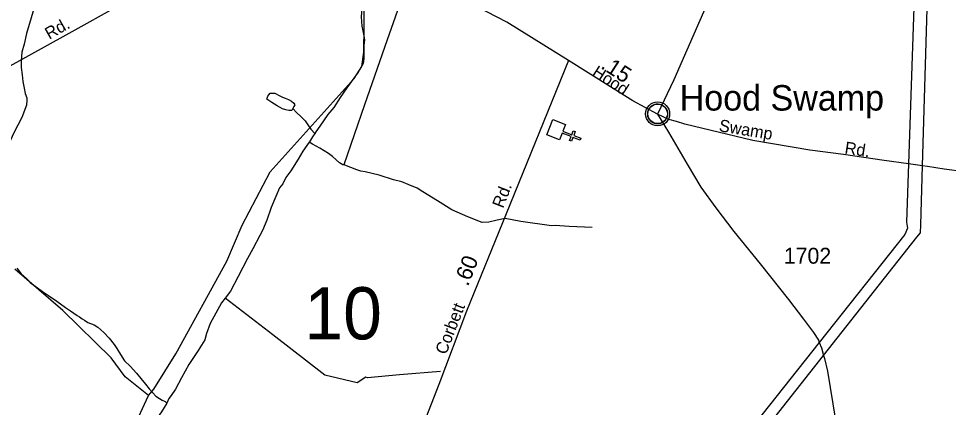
# Model space of a CAD drawing. Extents: x 2206922 to 2357709, y 510027 to 673830.
# Drawn here: x 2330532 to 2337836, y 602473 to 605529 of the extents above; entities that cross this region are included whole.
import ezdxf

# ---------------------------------------------------------------- set-up
doc = ezdxf.new("R2010")
doc.units = 0
for name, color, linetype in [('Exist Civil Demographics Community CELL', 7, 'Continuous'), ('Exist Civil Demographics Community Label', 7, 'Continuous'), ('Exist Cultural Church CELL', 7, 'Continuous'), ('Exist Hydrographic Creek Single Shore', 7, 'Continuous'), ('Exist Hydrographic Misc Water Feature', 7, 'Continuous'), ('Exist Road Secondary Mileage Hundredths English Label', 7, 'Continuous'), ('Exist Road Secondary Structure Standard Bridge Number Label', 7, 'Continuous'), ('Exist Road Secondary Type 51 Attributed', 7, 'Continuous'), ('Exist Road Secondary Type 51 Label', 7, 'Continuous'), ('Exist Road Secondary Type 51 Number Label', 7, 'Continuous'), ('Exist Utilities Electrical Transmission Line', 7, 'Continuous')]:
    doc.layers.add(name, color=color, linetype=linetype)

msp = doc.modelspace()

# ---------------------------------------------------------------- linework, layer by layer
at = {"layer": 'Exist Civil Demographics Community CELL'}
msp.add_lwpolyline([(2335474.3, 604792.5), (2335475.3, 604798.1), (2335477.1, 604804.6), (2335480, 604811.8), (2335483, 604817.6), (2335486.3, 604823.3), (2335490.1, 604828.4), (2335494, 604832.8), (2335498.6, 604837.4), (2335504.1, 604842), (2335509.6, 604845.7), (2335514.4, 604848.5), (2335519.5, 604851), (2335525, 604853.3), (2335530.6, 604855.1), (2335534.9, 604856.2), (2335539.8, 604857), (2335543.9, 604857.7), (2335550.3, 604858), (2335554.7, 604857.9), (2335560.4, 604857.6), (2335565.3, 604856.9), (2335570.2, 604855.9), (2335575.2, 604854.5), (2335580.3, 604852.5), (2335587, 604849.6), (2335593.3, 604846.1), (2335598.3, 604842.6), (2335603.5, 604838.6), (2335606.8, 604835.4), (2335610.9, 604831), (2335614.8, 604826.3), (2335617.9, 604821.8), (2335621, 604816.7), (2335623.4, 604811.6), (2335625.5, 604806.6), (2335627, 604801.6), (2335628.3, 604797), (2335629.4, 604790.9), (2335630, 604786.2), (2335630.3, 604780.2), (2335630.1, 604774.4), (2335629.6, 604768.7), (2335628.6, 604763.3), (2335627, 604757.1), (2335625.1, 604751.3), (2335622.8, 604746.2), (2335619.6, 604740.2), (2335616.4, 604734.9), (2335612.9, 604730.2), (2335608.7, 604725.4), (2335603.4, 604720.5), (2335598.4, 604716.4), (2335593.4, 604712.9), (2335589, 604710.4), (2335582.2, 604707.2), (2335575.1, 604704.5), (2335569.1, 604703), (2335562.5, 604701.7), (2335558.1, 604701.2), (2335553.6, 604701), (2335548, 604701), (2335543.7, 604701.4), (2335538.1, 604702.1), (2335532.2, 604703.4), (2335527.6, 604704.7), (2335522.4, 604706.6), (2335517.8, 604708.6), (2335513.9, 604710.8), (2335507.1, 604714.9), (2335501.5, 604719.2), (2335496.6, 604723.7), (2335492.2, 604728.5), (2335489, 604732.5), (2335486, 604736.7), (2335481.9, 604743.8), (2335480.2, 604747.3), (2335478.5, 604751.3), (2335475.9, 604759.5), (2335474.3, 604766.6), (2335473.7, 604771.7), (2335473.3, 604778), (2335473.3, 604782.7), (2335473.8, 604789.2)], close=True, dxfattribs=at)
for centre, radius in [((2335552, 604780.1), 94.3), ((2335551.7, 604780.3), 76.7)]:
    msp.add_circle(centre, radius, dxfattribs=at)
at = {"layer": 'Exist Cultural Church CELL'}
msp.add_lwpolyline([(2334827.5, 604697.2), (2334806.8, 604644.1), (2334877.7, 604616.3), (2334889.4, 604646.1), (2334904.3, 604640.3), (2334892.6, 604610.5), (2334948.6, 604588.5), (2334942.7, 604573.6), (2334886.7, 604595.6), (2334875, 604565.8), (2334860.2, 604571.6), (2334871.8, 604601.4), (2334801, 604629.2), (2334779.8, 604575.6), (2334680.7, 604614.5), (2334728.4, 604736.1)], close=True, dxfattribs=at)
at = {"layer": 'Exist Hydrographic Creek Single Shore'}
for points in [[(2331553.5, 602566.1), (2331594.5, 602617), (2331766.4, 602893.1), (2332166.4, 603621.4), (2332288.4, 603905.2), (2332508.5, 604324.4), (2333168.2, 605058.9), (2333228.5, 605153.4), (2333244.6, 605266.1), (2333246.6, 605470.2), (2333248.1, 605841.5), (2333262.7, 605910.9), (2333411.5, 606298.5), (2333429.6, 606364.9), (2333467.8, 606503.8)], [(2331553.5, 602566.1), (2331368.4, 602712.9), (2331258.5, 602862.7), (2330879.5, 603234.6), (2330501.4, 603560.6)], [(2330983.5, 600534.7), (2330982.5, 600659.3), (2331029.4, 600936.9), (2331027.4, 601110.8), (2331050.5, 601243), (2331107.5, 601419.2), (2331430.5, 602298.7), (2331553.5, 602566.1)]]:
    msp.add_lwpolyline(points, dxfattribs=at)
at = {"layer": 'Exist Hydrographic Misc Water Feature'}
for points in [[(2331137.9, 606973.4), (2331096.5, 606687.2), (2331055.9, 606396.9), (2330906.2, 606197.6), (2330770, 606020.2), (2330696.6, 605757.5), (2330592.7, 605410.6), (2330575.4, 605328.4), (2330556.2, 605266), (2330553.1, 605195.9), (2330551.6, 605144.3), (2330560.3, 605086.2), (2330564.8, 605034.4), (2330575.4, 604982.5), (2330583.6, 604940.7), (2330595.9, 604904.8), (2330596.3, 604886.9), (2330592.7, 604848.9), (2330557.4, 604752.5), (2330493.2, 604629.9), (2330403.4, 604428.9), (2330321.2, 604254.3), (2330246.9, 604099.6)], [(2333240.7, 605874.8), (2333230.4, 605836.6), (2333225.9, 605760.6), (2333222.7, 605664.6), (2333229.2, 605608.9), (2333224.1, 605542.7), (2333224.5, 605506.6), (2333228.8, 605468.6), (2333237.2, 605432.8), (2333241.5, 605407), (2333247.9, 605361.1), (2333244.4, 605317), (2333245, 605267), (2333243.2, 605221.1), (2333241.5, 605192.9), (2333239.7, 605177), (2333198.7, 605108.5), (2333109.9, 604983.6), (2333057, 604909.2), (2333007.8, 604830.6), (2332962.2, 604774.3), (2332897.4, 604683.4), (2332868.1, 604639.2), (2332859.7, 604625.4)], [(2333555.9, 605728), (2333427.5, 605360.8), (2333249.7, 604851), (2333086.7, 604379.6)], [(2332685.8, 604821.1), (2332678.4, 604807.2), (2332654, 604806.9), (2332630.5, 604812.4), (2332605.9, 604820.6), (2332586.2, 604830), (2332563.8, 604843.9), (2332521.4, 604869.4), (2332483, 604895), (2332489.2, 604918.9), (2332496.8, 604929.1), (2332508.7, 604941.5), (2332522.6, 604943.4), (2332544.8, 604943.7), (2332584.9, 604922.3), (2332605, 604912.4), (2332627.2, 604902.6), (2332651, 604892.9), (2332675.6, 604879), (2332693.2, 604863.4), (2332701.4, 604851.6), (2332693.6, 604837.4), (2332685.8, 604821.1)], [(2332685.8, 604821.1), (2332714.1, 604789.7), (2332752.7, 604758), (2332783, 604726.2), (2332803.3, 604694.4), (2332827.5, 604658.7), (2332859.7, 604625.4)], [(2332859.7, 604625.4), (2332840.2, 604599.2), (2332816.7, 604560.5), (2332814.8, 604556.8)], [(2332814.8, 604556.8), (2332763.5, 604486.2), (2332728.1, 604423.8), (2332669.2, 604333.3), (2332631.7, 604279), (2332606.3, 604230.9), (2332582.7, 604198.4), (2332551.7, 604130), (2332516.5, 604043.7), (2332481.4, 603945.5), (2332448.2, 603863.3), (2332427.1, 603823.1), (2332371.9, 603718.3), (2332330.7, 603642.2), (2332256.7, 603503.2), (2332197.6, 603386.8), (2332154.1, 603332.5)], [(2333086.7, 604379.6), (2333078.5, 604379.6), (2333052.3, 604395.3), (2332998.1, 604444.8), (2332965.9, 604468.4), (2332897.4, 604511.5), (2332841.1, 604543.1), (2332814.8, 604556.8)], [(2335036.5, 603887.2), (2334856.9, 603895.1), (2334747, 603903.9), (2334719.1, 603899.6), (2334476.8, 603934.9), (2334354.3, 603957.7), (2334290.6, 603945), (2334226.6, 603928.3), (2334172.5, 603927.5), (2334060.7, 603970.3), (2333934.2, 604025), (2333821.4, 604097.9), (2333708.6, 604168.4), (2333662.1, 604196.1), (2333591.7, 604225.3), (2333543.6, 604244.8), (2333477.5, 604262), (2333363.5, 604298.6), (2333253.2, 604325.8), (2333221, 604329), (2333189.2, 604339), (2333094.5, 604378), (2333086.7, 604379.6)], [(2330518.6, 603568.4), (2330551, 603523), (2330593.5, 603485.4), (2330623.6, 603453.7), (2330720.4, 603384.8), (2330766.7, 603351.5), (2330833.2, 603308.2), (2330899.6, 603258.9), (2330940.2, 603231.3), (2330992.1, 603195.9), (2331010.6, 603184.2), (2331032.5, 603170.4), (2331048.7, 603158.6), (2331076.8, 603141), (2331125, 603121.5), (2331153.1, 603103.5), (2331201.9, 603062.2), (2331243.9, 603018.5), (2331282.5, 602967.3), (2331304.8, 602935.6), (2331333.5, 602887.8), (2331363.9, 602839.9), (2331408.4, 602796.7), (2331457, 602743.2), (2331493.2, 602701.6), (2331529.9, 602655.9), (2331556.4, 602620.3), (2331586.7, 602588.6), (2331608.9, 602562.9), (2331639, 602543), (2331659.3, 602531.4), (2331683.3, 602519.7), (2331695.2, 602507.8)], [(2332154.1, 603332.5), (2332124.8, 603296), (2332036.4, 603133.3), (2332007.3, 603054.9), (2331996, 603004.7), (2331942.9, 602920.2), (2331869.9, 602809.6), (2331811.3, 602706.9), (2331763.9, 602616.6), (2331730.9, 602566.1), (2331712.9, 602542), (2331695.2, 602507.8)], [(2333847.2, 602756.6), (2333523.9, 602729.4), (2333272.5, 602704.8), (2333258.5, 602710.5), (2333191.3, 602665.9), (2332938.2, 602727.1), (2332529.4, 603042.5), (2332154.1, 603332.5)], [(2331695.2, 602507.8), (2331654.2, 602437.3), (2331610.5, 602376.9), (2331605.4, 602332.7), (2331597.4, 602292.9)]]:
    msp.add_lwpolyline(points, dxfattribs=at)
at = {"layer": 'Exist Road Secondary Type 51 Attributed'}
for points in [[(2336803.6, 606786.6), (2336369, 606392.5), (2336300.5, 606321.3), (2336231.9, 606236.9), (2336184.5, 606173.5), (2336142.3, 606091.8), (2336065.8, 605933.5), (2335883.9, 605514), (2335678.2, 605047), (2335551.7, 604776.6)], [(2331707.5, 605814.9), (2331618.2, 605778.8), (2331549.8, 605750.3), (2331447.2, 605698.9), (2331344.6, 605643.8), (2330903.7, 605398.5), (2329533.5, 604641.7), (2328444.3, 604045.4), (2328357.6, 604007.1)], [(2334850.7, 605199.8), (2334368, 605501.2), (2334128.2, 605624.6), (2333879.6, 605748.4), (2333758, 605797.8), (2333676.3, 605824.4), (2333592.7, 605830.2), (2333167, 605844.4)], [(2334850.7, 605199.8), (2334362.3, 603993.3), (2334050.7, 603230.7), (2333834, 602652.7), (2333670.6, 602237.2)], [(2335551.7, 604776.6), (2335358.1, 604881.3), (2334850.7, 605199.8)], [(2337961.6, 604325.4), (2337803.4, 604346.5), (2337671.5, 604367.6), (2337633.3, 604372.7), (2337523, 604387.2), (2337331.4, 604412.5), (2337012.4, 604460), (2336748.7, 604494.3), (2336300.5, 604570.8), (2335765.3, 604700.1), (2335699.3, 604721.2), (2335638.7, 604737), (2335551.7, 604776.6)], [(2335551.7, 604776.6), (2335636.1, 604636.7), (2335783.7, 604386.1), (2335891.8, 604204.1), (2336007.8, 604040.5), (2336150.2, 603855.8), (2336358.5, 603602.5), (2336580, 603320.2), (2336698.6, 603167.2), (2336775.1, 603061.7), (2336814.6, 603001), (2336821.2, 602984.2), (2336838.4, 602940.3), (2336855.4, 602881.7), (2336862.1, 602858.5), (2336885.8, 602758.3), (2336949.1, 602371.8)]]:
    msp.add_lwpolyline(points, dxfattribs=at)
at = {"layer": 'Exist Utilities Electrical Transmission Line'}
for p, q in [((2337613.9, 607017.9), (2337523, 604387.2)), ((2337633.3, 604372.7), (2337712.1, 607009))]:
    msp.add_line(p, q, dxfattribs=at)
for points in [[(2337523, 604387.2), (2337507.1, 603927.8), (2337513.7, 603881.8), (2337492.4, 603831.7), (2336821.2, 602984.2)], [(2336855.4, 602881.7), (2337588.6, 603810.8), (2337616, 603845.1), (2337619.3, 603907.1), (2337633.3, 604372.7)], [(2336821.2, 602984.2), (2336151.3, 602138.4), (2336125.7, 602103.9), (2336112.3, 602054), (2335952, 601264.2), (2335377.6, 598312.7)], [(2335379.6, 597982.8), (2335851.5, 600295.5), (2336202.6, 602031), (2336214, 602071.1), (2336288.9, 602163.9), (2336855.4, 602881.7)]]:
    msp.add_lwpolyline(points, dxfattribs=at)

# ---------------------------------------------------------------- texts
at = {"layer": 'Exist Civil Demographics Community Label'}
msp.add_text('Hood Swamp', height=200, dxfattribs=at).set_placement((2335725.1, 604806))
at = {"layer": 'Exist Road Secondary Mileage Hundredths English Label'}
for s, rotation, p in [('.15', 327.10894, (2335098.1, 605142.4)), ('.60', 68.57913, (2334061.7, 603419.2))]:
    msp.add_text(s, height=125, rotation=rotation, dxfattribs=at).set_placement(p)
at = {"layer": 'Exist Road Secondary Structure Standard Bridge Number Label'}
msp.add_text('10', height=410.1, dxfattribs=at).set_placement((2332776, 603007.8))
at = {"layer": 'Exist Road Secondary Type 51 Label'}
for s, rotation, p in [('Rd.', 29.63, (2330772.6, 605361.9)), ('Hood', 327.10894, (2335030, 605086.1)), ('Swamp', 350.53359, (2336028.8, 604644.6)), ('Rd.', 351.36876, (2337016.7, 604469.1)), ('Rd.', 68.57913, (2334337.3, 604032.9)), ('Corbett', 68.85247, (2333890, 602881.9))]:
    msp.add_text(s, height=95, rotation=rotation, dxfattribs=at).set_placement(p)
at = {"layer": 'Exist Road Secondary Type 51 Number Label'}
msp.add_text('1702', height=125, dxfattribs=at).set_placement((2336543.2, 603602.8))

doc.saveas('drawing.dxf')
